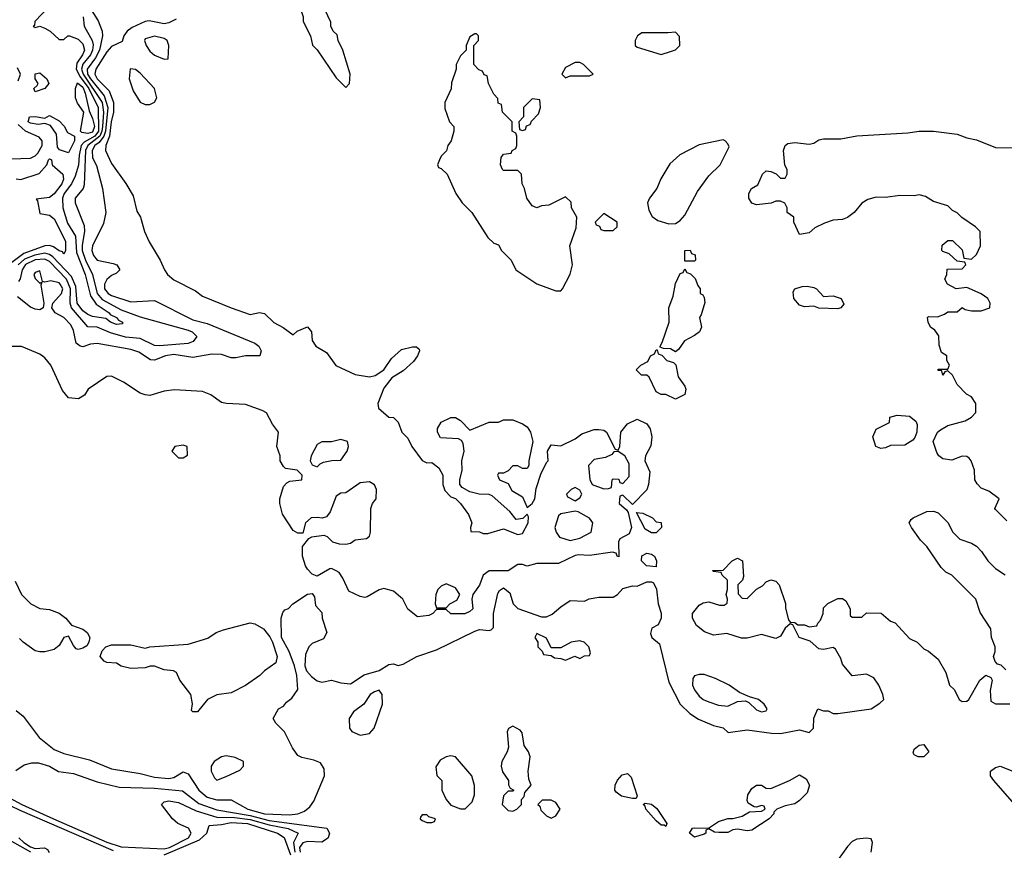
# Model space of a CAD drawing. Header units: inches. Extents: x 2380053 to 2584298, y 380219 to 546618.
# Tile 510 of 656: x 2491825 to 2495947, y 484618 to 488098. Entities that reach past the tile are written whole.
import ezdxf

# ---------------------------------------------------------------- set-up
doc = ezdxf.new("R2010")
doc.units = ezdxf.units.IN
doc.header["$MEASUREMENT"] = 0
doc.layers.add('C4498', color=7, linetype='Continuous')

msp = doc.modelspace()

# ---------------------------------------------------------------- linework, layer by layer
at = {"layer": 'C4498', "color": 2}
for points, elevation in [([(2492079.3, 488210), (2492153.4, 488093.4), (2492170.3, 488050), (2492171.6, 488030), (2492159, 487970), (2492142.1, 487937.9), (2492107.1, 487890), (2492108.7, 487870), (2492121.1, 487850), (2492178.6, 487778.6), (2492193.9, 487730), (2492183.6, 487630), (2492177.5, 487610), (2492157.5, 487582.5), (2492140.2, 487570), (2492127.9, 487550), (2492130, 487518.8), (2492146.6, 487486.6), (2492172.2, 487390), (2492186, 487290), (2492176.5, 487243.5), (2492130.5, 487150), (2492127.4, 487130), (2492133.4, 487110), (2492150, 487090.7), (2492216.8, 487076.8), (2492231.3, 487070), (2492244.7, 487050), (2492230, 487035.3), (2492210, 487026), (2492190, 487009.3), (2492179.5, 486990), (2492179.5, 486970), (2492194.9, 486950), (2492210, 486941.5), (2492290, 486915.5), (2492390, 486921), (2492550, 486839.6), (2492610, 486825.5), (2492810, 486742), (2492826.8, 486730), (2492836.3, 486710), (2492830.4, 486689.6), (2492770, 486689.6), (2492730, 486680.5), (2492710, 486681.3), (2492670, 486695.1), (2492630, 486696.4), (2492550, 486682.4), (2492470, 486695.3), (2492436, 486690), (2492390, 486671.8), (2492372, 486672), (2492324.4, 486704.4), (2492290, 486716.2), (2492150, 486740.5), (2492122, 486738), (2492090, 486727.3), (2492078, 486730), (2492062, 486742), (2492050, 486795.3), (2492039.1, 486819.1), (2492010, 486849.4), (2491974, 486870), (2491959, 486890), (2491964, 486910), (2492000.7, 486950), (2492005.1, 486970), (2491994.7, 486990), (2491990, 486995.1), (2491956, 487004), (2491930, 486998), (2491920.4, 487000.4), (2491910, 487046), (2491890, 487038), (2491884.7, 487030), (2491890, 487014), (2491910, 486994), (2491918, 486998), (2491914, 486986), (2491925.5, 486910), (2491922.8, 486890), (2491910, 486882), (2491890, 486884.2), (2491870, 486893.6), (2491816.2, 486936.2)], 22), ([(2491950, 488154.5), (2491888.2, 488090), (2491887.1, 488072.9), (2491882, 488070), (2491890, 488064.7), (2491908.9, 488071.1), (2491930, 488062.8), (2491952, 488050), (2491990, 488014), (2492010, 488014), (2492026, 488030), (2492034, 488030), (2492070, 488016.4), (2492090, 487997.1), (2492095.8, 487970), (2492087.6, 487950), (2492064.2, 487915.8), (2492061.6, 487890), (2492078.4, 487858.4), (2492114.3, 487810), (2492153, 487730), (2492155.6, 487630), (2492139.5, 487610), (2492095.3, 487584.7), (2492083, 487570), (2492073.6, 487530), (2492071.2, 487488.8), (2492057.4, 487442.6), (2492042, 487410), (2492011.2, 487370), (2492003.9, 487350), (2492005.8, 487310), (2492024.8, 487244.8), (2492058.4, 487190), (2492062.7, 487122.7), (2492098.6, 487030), (2492121.2, 486941.2), (2492145.5, 486905.5), (2492199.3, 486870), (2492203.1, 486863.1), (2492230.4, 486850), (2492239, 486839), (2492256, 486830), (2492256, 486824), (2492230, 486821.3), (2492205.1, 486830), (2492185.2, 486845.2), (2492130, 486853.5), (2492110, 486862), (2492090, 486878.2), (2492066, 486910), (2492059.9, 486979.9), (2492041.7, 487021.7), (2491964.1, 487104.1), (2491950, 487114.3), (2491930, 487119), (2491888.4, 487111.6), (2491845, 487095), (2491818.1, 487070)], 14), ([(2492479.5, 488100.5), (2492450, 488084.1), (2492430, 488080.7), (2492367.4, 488092.6), (2492350, 488089.8), (2492295.2, 488064.8), (2492275.5, 488050), (2492261, 488030), (2492254, 488006), (2492210, 487984.7), (2492190, 487963), (2492143.2, 487890), (2492139.6, 487870), (2492149.3, 487850), (2492198.9, 487798.9), (2492218.2, 487750), (2492218.2, 487710), (2492207.9, 487670), (2492200.6, 487610), (2492185.7, 487570), (2492183.8, 487550), (2492210, 487494.8), (2492270, 487411), (2492299.9, 487359.9), (2492314.9, 487294.9), (2492330.6, 487270), (2492347.3, 487210), (2492366.4, 487166.4), (2492413.4, 487090), (2492430.7, 487050), (2492444, 487030), (2492470, 487007.3), (2492561.1, 486961.1), (2492590, 486938.8), (2492710, 486890.6), (2492790, 486862.8), (2492829.6, 486870.4), (2492850, 486867.3), (2492888.7, 486828.7), (2492928.2, 486808.2), (2492970, 486778), (2492986.8, 486793.2), (2493030, 486811), (2493046, 486790), (2493050, 486754), (2493064.7, 486730), (2493110, 486702.8), (2493148.6, 486648.6), (2493230, 486610.8), (2493290, 486602), (2493313.3, 486606.7), (2493349.2, 486630), (2493381.5, 486678.5), (2493423.7, 486716.3), (2493470, 486727.3), (2493486.4, 486726.4), (2493497.3, 486717.3), (2493498.8, 486710), (2493490.6, 486690), (2493473.9, 486666.1), (2493430, 486626.6), (2493383.4, 486596.6), (2493350, 486553.2), (2493324.9, 486490), (2493326.8, 486470), (2493370, 486432), (2493390, 486431.3), (2493410, 486412), (2493424.7, 486370), (2493450, 486344.7), (2493467.3, 486310), (2493510, 486251.3), (2493530, 486241), (2493550, 486242.8), (2493579.9, 486219.9), (2493596, 486190), (2493596, 486150), (2493605.2, 486125.2), (2493630, 486098), (2493650, 486092), (2493671, 486071), (2493704.5, 486024.5), (2493718, 485990), (2493712, 485970), (2493714, 485954), (2493750, 485952), (2493764.7, 485944.7), (2493785.4, 485945.4), (2493850, 485964.7), (2493910, 485941), (2493930, 485944.7), (2493953.2, 485990), (2493954.6, 486014.6), (2493950, 486026), (2493931.6, 486008.4), (2493904, 486004), (2493876.5, 486036.5), (2493803.1, 486103.1), (2493790, 486108.7), (2493749.1, 486109.1), (2493710, 486119), (2493678, 486138), (2493668, 486150), (2493668, 486170), (2493678, 486210), (2493675.3, 486250), (2493685.2, 486290), (2493682, 486322), (2493674.6, 486334.6), (2493662, 486342), (2493586, 486346), (2493574, 486370), (2493574.6, 486385.4), (2493590, 486411.3), (2493629.5, 486430.5), (2493650, 486430.7), (2493670, 486418), (2493710, 486378), (2493790, 486411.3), (2493830, 486411.3), (2493850, 486421), (2493890, 486421), (2493930, 486404.7), (2493950, 486391.3), (2493962.8, 486370), (2493973.4, 486330), (2493956, 486250), (2493956, 486230), (2493950, 486218), (2493930, 486218), (2493910, 486228.7), (2493890, 486228.7), (2493870, 486208), (2493850, 486198), (2493830, 486198), (2493824.7, 486190), (2493834, 486170), (2493870, 486154), (2493885.4, 486125.4), (2493930, 486098), (2493950, 486054), (2493970, 486071.3), (2493981.2, 486090), (2493987, 486133), (2494006.3, 486193.7), (2494030, 486242), (2494038, 486250), (2494035.3, 486290), (2494050, 486316), (2494090, 486312), (2494150, 486342), (2494178, 486362), (2494230, 486381), (2494250, 486381), (2494270, 486378), (2494282, 486370), (2494318, 486298), (2494330, 486294), (2494338, 486310), (2494342, 486370), (2494370, 486404.7), (2494410, 486424.7), (2494450, 486404.7), (2494464, 486384), (2494470.8, 486350), (2494467.1, 486312.9), (2494444.7, 486270), (2494442, 486250), (2494463.6, 486203.6), (2494458, 486150), (2494450, 486128), (2494390, 486066), (2494350, 486106), (2494338, 486102), (2494334, 486070), (2494364.7, 486044.7), (2494372.7, 486032.7), (2494386.8, 485970), (2494376.3, 485943.7), (2494338, 485922), (2494331.3, 485910), (2494332.7, 485847.3), (2494326, 485850), (2494322, 485862), (2494307.3, 485867.3), (2494210, 485853.2), (2494164.5, 485855.5), (2494150, 485853.2), (2494080.7, 485819.3), (2493990, 485819.3), (2493950, 485808.7), (2493930, 485815.3), (2493910, 485815.3), (2493870, 485788.7), (2493790, 485788.7), (2493764.7, 485770), (2493750, 485728), (2493722, 485690), (2493718, 485670), (2493722, 485630), (2493710, 485618), (2493688.4, 485608.4), (2493630, 485608), (2493610, 485626), (2493570, 485626), (2493554, 485610), (2493538, 485602), (2493490, 485595.3), (2493450, 485628), (2493428.7, 485670), (2493390, 485704), (2493350, 485714), (2493330, 485709), (2493279.8, 485680.2), (2493270, 485677.2), (2493250, 485681.2), (2493203.2, 485703.2), (2493178, 485758), (2493162, 485782), (2493150, 485788.7), (2493130, 485798), (2493123.6, 485796.4), (2493070, 485766), (2493050, 485775.3), (2493030, 485795.3), (2493021.2, 485810), (2493009.2, 485850), (2493008.7, 485890), (2493035.3, 485924.7), (2493048.7, 485931.3), (2493098, 485938), (2493112.7, 485932.7), (2493134, 485910), (2493162, 485902), (2493190, 485901), (2493210, 485904.7), (2493230, 485918), (2493276.4, 485923.6), (2493290, 485934), (2493294, 485950), (2493295.3, 486050), (2493302, 486070), (2493317.2, 486090), (2493319.3, 486130), (2493310, 486148.7), (2493290, 486162), (2493250, 486157.2), (2493190, 486115.3), (2493170, 486114), (2493150, 486102), (2493124.5, 486035.5), (2493110, 486015.3), (2493091.3, 486008.7), (2493070, 486012.7), (2493044.7, 486010), (2493021, 485990), (2493010, 485946), (2492990, 485946), (2492970, 485958), (2492925.6, 486025.6), (2492914, 486070), (2492914, 486090), (2492930, 486142), (2492943.1, 486156.9), (2492955.3, 486164.7), (2493006, 486170), (2493008, 486190), (2492986, 486210), (2492938, 486218), (2492930, 486226), (2492915.3, 486250), (2492915.3, 486270), (2492901.2, 486310), (2492908.7, 486370), (2492883.2, 486403.2), (2492858, 486450), (2492840.2, 486460.2), (2492770, 486485.2), (2492690.9, 486489.1), (2492670, 486494), (2492625.4, 486525.4), (2492590, 486539.5), (2492473.2, 486546.8), (2492430, 486540.9), (2492370, 486523.7), (2492350, 486526.6), (2492330, 486532.7), (2492259.7, 486579.7), (2492210, 486604.5), (2492190, 486602.7), (2492111.3, 486550), (2492095.9, 486524.1), (2492070.7, 486509.3), (2492030, 486514), (2492004.1, 486544.1), (2491955.1, 486650), (2491930, 486681.2), (2491910, 486696), (2491832, 486728), (2491770, 486728.7)], 26), ([(2492090.4, 488109.6), (2492095.5, 488070), (2492128.2, 488010), (2492132.3, 487992.3), (2492130.1, 487970), (2492121.6, 487950), (2492089.3, 487910.7), (2492084.1, 487890), (2492090.1, 487870), (2492170.1, 487750), (2492175.7, 487710), (2492171.8, 487650), (2492169.4, 487630), (2492160.1, 487610), (2492110.1, 487570), (2492100.7, 487550), (2492094.6, 487405.4), (2492090.3, 487389.7), (2492057.3, 487350), (2492057.3, 487330), (2492095.3, 487235.3), (2492096.5, 487210), (2492086.6, 487153.4), (2492087, 487130), (2492100.5, 487090), (2492130.2, 487030), (2492148.7, 486950), (2492170, 486926), (2492250, 486881.6), (2492330, 486853), (2492530, 486797), (2492546.8, 486790), (2492566.8, 486770), (2492550.8, 486750), (2492530, 486740.5), (2492410, 486730.9), (2492390, 486733.3), (2492330, 486762.2), (2492268.2, 486768.2), (2492205.8, 486785.8), (2492150, 486809.7), (2492110, 486811.2), (2492042.5, 486890), (2492035.8, 486910), (2492037.7, 486970), (2492021.6, 487010), (2491950, 487084.5), (2491930, 487094.7), (2491890, 487091.9), (2491850, 487072.6), (2491834.8, 487050), (2491827.4, 487012.6), (2491819.8, 487000.2)], 18), ([(2491818.2, 487841.8), (2491827.9, 487870), (2491815.9, 487895.9)], 14), ([(2491790, 487514.6), (2491870, 487518), (2491890, 487527.4), (2491901.5, 487538.5), (2491918.5, 487570), (2491919.1, 487590), (2491906, 487606), (2491850, 487630.7), (2491818.6, 487658.6)], 14), ([(2495958, 485998), (2495910, 486046), (2495908, 486050), (2495926, 486090), (2495882, 486122), (2495850, 486135.3), (2495832.9, 486152.9), (2495824, 486170), (2495822, 486210), (2495808.9, 486248.9), (2495800.4, 486260.4), (2495790, 486268), (2495770, 486268.7), (2495727.7, 486252.3), (2495690, 486258), (2495673.2, 486270), (2495664.1, 486284.1), (2495649, 486330), (2495668, 486370), (2495680.2, 486379.8), (2495710, 486398), (2495783.1, 486416.9), (2495810, 486432), (2495828.4, 486451.6), (2495828, 486490), (2495810, 486518), (2495789.2, 486529.2), (2495749.4, 486569.4), (2495730, 486608), (2495710, 486626), (2495698, 486622), (2495690, 486608.7), (2495686, 486626), (2495670, 486628), (2495670, 486634), (2495710, 486634), (2495718, 486650), (2495706, 486670), (2495706, 486690), (2495684, 486704), (2495674.6, 486734.6), (2495672.9, 486772.9), (2495656.5, 486796.5), (2495638, 486810), (2495628, 486830), (2495626, 486850), (2495630, 486854), (2495667.3, 486852.7), (2495696.4, 486863.6), (2495710, 486874), (2495750, 486874), (2495770, 486892), (2495783.6, 486883.6), (2495810, 486878), (2495850, 486878), (2495886, 486890), (2495888, 486910), (2495878, 486930), (2495850, 486948.7), (2495790, 486975.3), (2495746, 486970), (2495708.9, 486988.9), (2495698, 487010), (2495706, 487030), (2495707.3, 487052.7), (2495770, 487054), (2495786, 487070), (2495782, 487082), (2495750, 487086), (2495716.4, 487116.4), (2495690, 487126), (2495686, 487130), (2495687.3, 487152.7), (2495710, 487172), (2495730, 487172), (2495770, 487134), (2495778, 487098), (2495810, 487094), (2495830, 487114), (2495848, 487150), (2495846, 487210), (2495826, 487230), (2495768.9, 487268.9), (2495750, 487288), (2495730, 487298), (2495710, 487318), (2495650, 487335.3), (2495616.5, 487356.5), (2495590, 487364), (2495570, 487359), (2495510, 487361.2), (2495450, 487353.2), (2495410, 487354), (2495375.3, 487344.7), (2495350.9, 487329.1), (2495318, 487290), (2495290.5, 487269.5), (2495270, 487261.2), (2495230, 487257.2), (2495194.4, 487245.6), (2495154.4, 487225.6), (2495130, 487204), (2495090, 487198), (2495066, 487250), (2495066, 487270), (2495038, 487290), (2495038, 487310), (2495028.4, 487328.4), (2495010, 487338), (2494990, 487338), (2494971.1, 487328.9), (2494910, 487322), (2494890, 487328.7), (2494878, 487350), (2494878, 487370), (2494888, 487390), (2494914.6, 487405.4), (2494935.3, 487450), (2494950, 487464.7), (2494970, 487462), (2494991.6, 487451.6), (2495010, 487434), (2495030, 487434), (2495038, 487450), (2495038, 487470), (2495028.7, 487488.7), (2495022, 487550), (2495029.1, 487570.9), (2495041.2, 487578.8), (2495070, 487582.8), (2495130, 487576), (2495150, 487581), (2495170, 487594.8), (2495190, 487598.8), (2495262, 487598), (2495330, 487611), (2495543.5, 487623.5), (2495590.9, 487630.9), (2495650, 487630.8), (2495750, 487618), (2495790, 487602.8), (2495830, 487594.8), (2495910, 487562), (2495990, 487560.7)], 26), ([(2491810.4, 487430.4), (2491830, 487428.5), (2491906.8, 487453.2), (2491939, 487490), (2491945.2, 487510), (2491950, 487514.8), (2491958, 487510), (2491961, 487490), (2492006.3, 487450), (2492008.2, 487430), (2492002, 487410), (2491970, 487368), (2491950, 487352.8), (2491894, 487346), (2491899.1, 487339.1), (2491910, 487286), (2491950, 487278), (2491970, 487264), (2492016.4, 487170), (2492016.3, 487130), (2492010, 487115.3), (2492004.8, 487124.8), (2491990, 487129.6), (2491966.6, 487146.6), (2491950, 487151.8), (2491930, 487149.8), (2491842, 487118), (2491770, 487063.9)], 10), ([(2495953.6, 485373.6), (2495933.6, 485393.6), (2495918, 485398), (2495908.4, 485408.4), (2495902, 485430), (2495908.7, 485450), (2495908.7, 485470), (2495894, 485510), (2495890, 485546), (2495846, 485614), (2495828, 485670), (2495728, 485770), (2495702.7, 485782.7), (2495682, 485802), (2495622, 485890), (2495596.5, 485916.5), (2495558, 485970), (2495548.7, 485990), (2495556.4, 486003.6), (2495566, 486010), (2495623.1, 486036.9), (2495650, 486038), (2495670, 486031.3), (2495711.1, 485991.1), (2495732, 485950), (2495761, 485921), (2495810, 485904.7), (2495830, 485891.3), (2495851.3, 485870), (2495878, 485830), (2495910, 485798), (2495950, 485771.3)], 26), ([(2491810, 485204), (2491839.9, 485179.9), (2491906, 485090), (2491970, 485039.5), (2492010, 485022.7), (2492116.9, 484996.9), (2492210, 484959.5), (2492330, 484939.5), (2492390, 484924), (2492450, 484918.3), (2492470, 484922.6), (2492510, 484946.4), (2492530, 484938.4), (2492574.9, 484870), (2492610, 484840.2), (2492650, 484829.1), (2492710, 484828.8), (2492780.7, 484790), (2492849.7, 484770.3), (2492954, 484766), (2492989.6, 484770.4), (2493017.6, 484782.4), (2493040.1, 484799.9), (2493056.6, 484823.4), (2493101.2, 484930), (2493099.3, 484959.3), (2493084, 484984), (2493056, 484996), (2493006.3, 485006.3), (2492990, 485015.3), (2492966.8, 485046.8), (2492933.6, 485113.6), (2492898, 485150), (2492886, 485170), (2492908, 485210), (2492930, 485222), (2492942, 485238), (2492964.7, 485255.3), (2492988.9, 485291.1), (2492985.2, 485350), (2492975.3, 485390), (2492953.2, 485450), (2492920.9, 485510), (2492919.3, 485590), (2492926, 485614), (2492934.6, 485625.4), (2492950, 485631.3), (2492968.7, 485650), (2493030, 485691.3), (2493050, 485694), (2493059.6, 485679.6), (2493063.6, 485643.6), (2493090, 485614), (2493091.3, 485590), (2493111, 485530), (2493096.3, 485503.7), (2493050, 485484), (2493036, 485470), (2493022, 485438), (2493018.8, 485390), (2493026, 485370), (2493046, 485346), (2493070, 485327.3), (2493090, 485322.8), (2493130, 485331), (2493170, 485318.8), (2493210, 485314.8), (2493267.6, 485352.4), (2493329.3, 485370.7), (2493370, 485396), (2493390, 485398.8), (2493410, 485391.3), (2493430, 485398), (2493488, 485430), (2493570, 485457.3), (2493730, 485536), (2493750, 485542.8), (2493790, 485538), (2493799, 485541), (2493808.7, 485551.3), (2493809.2, 485610), (2493827, 485693), (2493833.6, 485706.4), (2493850, 485718), (2493876.3, 485696.3), (2493891.3, 485650), (2493910, 485631.3), (2494010, 485596), (2494030, 485596), (2494053.6, 485606.4), (2494090, 485638), (2494130, 485664.7), (2494190, 485662), (2494208.9, 485671.1), (2494250, 485678), (2494310, 485678), (2494328, 485690), (2494350, 485714.8), (2494390, 485726), (2494410, 485724.7), (2494450, 485742), (2494470, 485742), (2494478, 485738), (2494491.1, 485711.1), (2494498, 485650), (2494510.7, 485610.7), (2494510.8, 485590), (2494498, 485562), (2494471.6, 485548.4), (2494465.4, 485525.4), (2494471.3, 485510), (2494502.8, 485482.8), (2494542, 485322), (2494590.4, 485230.4), (2494630.3, 485190.3), (2494666.9, 485166.9), (2494730, 485141), (2494770, 485131), (2494791.6, 485111.6), (2494870, 485123), (2494972.1, 485107.9), (2495010, 485107.7), (2495090, 485122.8), (2495130, 485111.3), (2495148.7, 485130), (2495148.9, 485171.1), (2495166, 485210), (2495190, 485202), (2495210, 485202), (2495230, 485191.3), (2495250, 485191), (2495390, 485210.8), (2495426.3, 485233.7), (2495442, 485250), (2495439, 485270), (2495421.2, 485310), (2495400.9, 485340.9), (2495370, 485355.3), (2495309.4, 485349.4), (2495270, 485398), (2495262, 485422), (2495240.4, 485460.4), (2495230, 485468), (2495190, 485459), (2495170, 485462), (2495134, 485494), (2495088.7, 485510), (2495062, 485562), (2495050, 485566), (2495030, 485548), (2495010, 485515.3), (2494990, 485505.2), (2494930, 485522), (2494870, 485506.6), (2494847.2, 485507.2), (2494785.6, 485525.6), (2494730, 485519.3), (2494692.5, 485532.5), (2494659, 485559), (2494642, 485590), (2494642, 485610), (2494670, 485644.7), (2494686, 485654), (2494710, 485658.8), (2494754.6, 485645.4), (2494774.6, 485645.4), (2494787.3, 485652.7), (2494788, 485670), (2494782, 485690), (2494788, 485710), (2494788, 485750), (2494766, 485770), (2494762, 485782), (2494730, 485786), (2494726, 485790), (2494770, 485792), (2494808, 485830), (2494830, 485842), (2494851.3, 485830), (2494855.3, 485764.7), (2494851, 485749), (2494832, 485730), (2494832.7, 485692.7), (2494850, 485674), (2494870, 485672), (2494908.9, 485711.1), (2494934.6, 485725.4), (2494950, 485742), (2494970, 485751.3), (2494990, 485744.7), (2495004.7, 485730), (2495031.1, 485651.1), (2495031.6, 485631.6), (2495043.6, 485583.6), (2495050, 485574), (2495070, 485572), (2495082, 485562), (2495110, 485562), (2495130, 485554), (2495162, 485558), (2495166, 485570), (2495178, 485582), (2495188, 485610), (2495190, 485634), (2495208.4, 485651.6), (2495250, 485672), (2495270, 485672), (2495283.6, 485663.6), (2495302, 485630), (2495302, 485602), (2495310, 485594), (2495350, 485594), (2495370, 485612), (2495430.8, 485610.8), (2495470, 485578), (2495490.6, 485570.6), (2495550, 485504.7), (2495582, 485490), (2495610, 485462), (2495630, 485452), (2495670, 485418), (2495702, 485362), (2495718, 485310), (2495738, 485290), (2495758, 485250), (2495770, 485241), (2495790, 485242.8), (2495799, 485250), (2495844, 485330), (2495870, 485352), (2495890, 485342), (2495896, 485330), (2495887.1, 485287.1), (2495890, 485242), (2495910, 485232), (2495970, 485232)], 26), ([(2491805.4, 485745.4), (2491832, 485690), (2491872, 485650), (2491910, 485631.3), (2491950, 485626.8), (2491990, 485611), (2492018, 485590), (2492041.4, 485561.4), (2492090, 485543.8), (2492107.7, 485530), (2492119.1, 485510), (2492114.8, 485490), (2492105.8, 485474.2), (2492090, 485465.2), (2492070, 485459), (2492062, 485462), (2492050, 485475.3), (2492030, 485515.3), (2492010, 485508.7), (2491990, 485475.3), (2491970, 485459), (2491930, 485448.7), (2491910, 485448.7), (2491890, 485453.2), (2491839, 485490), (2491824.5, 485504.5)], 26), ([(2491808.4, 484951.6), (2491844, 484976), (2491876.4, 484983.6), (2491903.6, 484983.6), (2491950, 484970.8), (2491987.7, 484947.7), (2492050, 484939.1), (2492150, 484904), (2492242, 484882), (2492390, 484877.6), (2492506.7, 484866.7), (2492574.4, 484814.4), (2492650, 484787.6), (2492790, 484764), (2492870, 484743.1), (2493110.3, 484710.3), (2493121.3, 484690), (2493115.8, 484670), (2493110, 484664.2), (2493090, 484651.5), (2493030, 484655.3), (2493010, 484648.4), (2492996.9, 484630), (2492998.7, 484610)], 22), ([(2495999.6, 484799.6), (2495903.7, 484910), (2495889.2, 484930), (2495889, 484950), (2495910, 484964.9), (2495930, 484970.5), (2496010, 484938.8)], 22), ([(2491730, 484865), (2491834, 484810), (2491967, 484750), (2492190, 484651.8), (2492250, 484631.8), (2492430, 484623.9), (2492452.8, 484630), (2492531.1, 484670), (2492542.4, 484690), (2492531.8, 484710), (2492487, 484730), (2492465.1, 484750), (2492419, 484810), (2492430, 484821), (2492450, 484824.9), (2492490, 484817.4), (2492563.1, 484783.1), (2492650, 484755.9), (2492724.8, 484755.2), (2492790, 484746.5), (2492870, 484724), (2492948.8, 484708.8), (2492990.4, 484690), (2492971, 484650), (2492976.4, 484610)], 18), ([(2491744.5, 484824.5), (2491825.9, 484785.9), (2492216.3, 484616.3)], 14), ([(2492430, 484599.3), (2492578.3, 484661.7), (2492608.3, 484690), (2492618, 484722), (2492670, 484725.6), (2492710, 484734), (2492779.1, 484730), (2492904, 484690), (2492931.9, 484671.9), (2492958.8, 484598.8)], 14), ([(2491822, 484670), (2491842.8, 484650), (2491870, 484632.8), (2491890, 484626), (2491928.2, 484628.2), (2491941.7, 484621.7), (2491948.3, 484608.3)], 10), ([(2495389.4, 484609.4), (2495395.3, 484650), (2495390, 484666), (2495368.7, 484668.7), (2495330, 484664), (2495310, 484654), (2495290, 484634), (2495230.8, 484550)], 26), ([(2491781.6, 484661.6), (2491870, 484611.6)], 6)]:
    msp.add_lwpolyline(points, dxfattribs=dict(at, elevation=elevation))
for points, elevation in [([(2493050, 488198), (2493030, 488186), (2493010, 488146), (2493004.7, 488130), (2493012, 488110), (2493012, 488090), (2493042, 488030), (2493051.1, 487991.1), (2493070.9, 487970.9), (2493150, 487854), (2493190, 487814), (2493206, 487830), (2493208, 487870), (2493178, 487970), (2493158, 488010), (2493153.6, 488033.6), (2493138, 488050), (2493128, 488070), (2493127.3, 488087.3), (2493088, 488170), (2493080.4, 488180.4)], 30), ([(2494570, 488046), (2494538, 488042), (2494430, 488042), (2494412, 488030), (2494402, 488010), (2494402, 487990), (2494410, 487982), (2494510, 487952), (2494550, 487964.7), (2494570, 487972), (2494588, 487990), (2494587.3, 488027.3)], 30), ([(2492390, 488029), (2492350, 488018), (2492347.7, 488010), (2492354, 487990), (2492370, 487966), (2492390, 487948.4), (2492430, 487932), (2492446, 487934), (2492448.7, 487990), (2492442, 488010), (2492430, 488019)], 30), ([(2493738, 488038), (2493730, 488038), (2493710, 488026), (2493694, 487990), (2493694, 487970), (2493670, 487946), (2493652, 487910), (2493652, 487890), (2493632.7, 487832.7), (2493631.6, 487808.4), (2493604.7, 487750), (2493605.4, 487725.4), (2493624.7, 487670), (2493642, 487650), (2493642, 487630), (2493631.3, 487590), (2493618, 487570), (2493611.3, 487548.7), (2493590, 487526), (2493582, 487510), (2493574, 487490), (2493578, 487478), (2493590, 487474), (2493614, 487450), (2493651.3, 487370), (2493678, 487330), (2493718, 487290), (2493785.4, 487185.4), (2493810, 487162), (2493830, 487154), (2493842, 487130), (2493882, 487090), (2493902, 487050), (2493990, 486991.3), (2494070, 486962), (2494090, 486962), (2494098, 486970), (2494129.1, 487030.9), (2494139, 487070), (2494128.7, 487150), (2494154.6, 487225.4), (2494158, 487270), (2494135.3, 487310), (2494133.6, 487333.6), (2494110, 487355.3), (2494039.6, 487320.4), (2494010, 487318), (2493990, 487308.7), (2493970, 487318), (2493948.7, 487350), (2493939, 487390), (2493928, 487410), (2493926, 487450), (2493910, 487466), (2493850, 487466), (2493846, 487470), (2493838, 487490), (2493840.4, 487519.6), (2493850, 487534), (2493882, 487538), (2493886, 487550), (2493902, 487558), (2493906, 487570), (2493906, 487610), (2493902, 487622), (2493886, 487630), (2493886, 487670), (2493846, 487710), (2493842, 487742), (2493828.4, 487748.4), (2493827.3, 487767.3), (2493810, 487786), (2493788, 487830), (2493782, 487862), (2493770, 487866), (2493762, 487882), (2493747.3, 487887.3), (2493726, 487910), (2493726, 487990), (2493746, 488010), (2493746, 488030)], 30), ([(2492287.7, 487892.3), (2492284, 487850), (2492299.8, 487799.8), (2492330, 487752), (2492350, 487742), (2492370, 487742), (2492390, 487752), (2492399, 487770), (2492389.5, 487810), (2492330, 487873.6), (2492310, 487889.2)], 30), ([(2494170, 487918), (2494150, 487918), (2494110, 487898), (2494094, 487870), (2494110, 487854), (2494130, 487862), (2494210, 487862), (2494226, 487870), (2494186, 487910)], 30), ([(2491890, 487795.3), (2491884.5, 487810), (2491898.7, 487821.3), (2491902, 487830), (2491889.6, 487850), (2491889.3, 487870.7), (2491910, 487874.9), (2491939.1, 487850), (2491947.3, 487830), (2491930, 487809.4)], 10), ([(2492110, 487620.7), (2492084.9, 487624.9), (2492079.3, 487630), (2492094, 487710), (2492067.4, 487747.4), (2492058, 487770), (2492058.3, 487810), (2492067.2, 487832.7), (2492090, 487815), (2492099.3, 487790), (2492115.8, 487715.8), (2492130, 487684), (2492137.7, 487650), (2492130, 487626.1)], 10), ([(2493970, 487766), (2493934, 487730), (2493934, 487690), (2493914, 487670), (2493918, 487638), (2493930, 487634), (2493942, 487638), (2493947.3, 487652.7), (2493962, 487658), (2493967.3, 487672.7), (2493996.4, 487703.6), (2494006, 487730), (2494002, 487762)], 30), ([(2492030, 487539.3), (2491992, 487552), (2491983, 487563), (2491978.7, 487618.7), (2491954.5, 487654.5), (2491930, 487662.7), (2491902, 487658), (2491870, 487664.2), (2491860.9, 487670), (2491866, 487690), (2491890, 487692.4), (2491930, 487684.7), (2491950, 487696), (2491990, 487674), (2492011.6, 487651.6), (2492025.3, 487625.3), (2492054.8, 487610), (2492054.6, 487590)], 10), ([(2494770, 487594), (2494670, 487574), (2494588.3, 487531.7), (2494546.7, 487493.3), (2494508.7, 487431.3), (2494492.4, 487390), (2494462, 487350), (2494453.4, 487330), (2494459.1, 487299.1), (2494473.2, 487273.2), (2494496.8, 487256.8), (2494542, 487242), (2494570, 487244), (2494590, 487256.3), (2494610, 487279.1), (2494662.8, 487377.2), (2494710, 487442.8), (2494757.2, 487490), (2494794.6, 487565.4), (2494790, 487578), (2494778, 487590)], 30), ([(2494270, 487286), (2494234, 487250), (2494238, 487238), (2494252.7, 487232.7), (2494258, 487218), (2494270, 487214), (2494310, 487214), (2494326, 487230), (2494326, 487250)], 30), ([(2494610, 487086), (2494610, 487131.3), (2494631.6, 487131.6), (2494638, 487118), (2494652.7, 487112.7), (2494654, 487090), (2494650, 487086)], 26), ([(2494570, 486706), (2494550, 486718), (2494520.4, 486720.4), (2494506, 486726), (2494506, 486730), (2494515.3, 486744.7), (2494544, 486830), (2494542.7, 486890), (2494560.2, 486939.8), (2494570, 486992), (2494590, 487034), (2494602, 487038), (2494610, 487054), (2494618, 487038), (2494632.7, 487032.7), (2494652.7, 487012.7), (2494663.6, 486983.6), (2494674, 486970), (2494674, 486950), (2494684.7, 486944.7), (2494690, 486934), (2494693, 486913), (2494678.4, 486861.6), (2494671, 486850), (2494678.8, 486810), (2494671, 486790), (2494650, 486774), (2494607.5, 486752.5), (2494583.6, 486716.4)], 26), ([(2495190, 486938), (2495230, 486940.7), (2495264.7, 486930), (2495274.8, 486905.2), (2495262, 486890), (2495250, 486886), (2495170, 486888.7), (2495150, 486898), (2495110, 486895.3), (2495090, 486902), (2495065.2, 486930), (2495063.2, 486956.8), (2495069.5, 486970.5), (2495100.1, 486979.9), (2495121.4, 486981.4), (2495150, 486976.3), (2495161, 486970)], 26), ([(2494570, 486508), (2494530, 486528), (2494510, 486528), (2494490, 486538), (2494460.4, 486600.4), (2494450, 486608), (2494428.4, 486608.4), (2494406, 486630), (2494426, 486650), (2494454.6, 486665.4), (2494466, 486690), (2494482, 486698), (2494490, 486714), (2494494, 486714), (2494498, 486698), (2494512.7, 486692.7), (2494534, 486670), (2494562, 486662), (2494572, 486652), (2494582, 486602), (2494610, 486562), (2494614, 486550), (2494610, 486528)], 26), ([(2495430, 486301.2), (2495409.2, 486310), (2495397.2, 486350), (2495410, 486382), (2495466, 486410), (2495468, 486432), (2495499, 486441), (2495550, 486436.3), (2495576.3, 486416.3), (2495582, 486402), (2495580.7, 486370), (2495572.8, 486347.2), (2495563.8, 486336.2), (2495530, 486315.1), (2495470, 486314), (2495450, 486304)], 26), ([(2492510, 486315.3), (2492474, 486310), (2492462, 486290), (2492490, 486262), (2492510, 486262), (2492527.3, 486272.7), (2492526, 486310)], 30), ([(2493170, 486339), (2493130.9, 486329.1), (2493090, 486328.7), (2493070, 486318), (2493044.7, 486270), (2493041, 486250), (2493050, 486232), (2493070, 486224.7), (2493082.7, 486237.3), (2493096.5, 486243.5), (2493131.1, 486251.1), (2493170, 486252), (2493195.3, 486290), (2493202, 486310), (2493198, 486330)], 26), ([(2494330, 486288), (2494312.7, 486287.3), (2494303.6, 486276.4), (2494276.9, 486263.1), (2494230, 486255.3), (2494206, 486230), (2494211.6, 486171.6), (2494222, 486150), (2494270, 486132), (2494290, 486134), (2494302, 486138), (2494306, 486170), (2494310, 486174), (2494332.7, 486172.7), (2494338, 486158), (2494350, 486154), (2494376.4, 486183.6), (2494376.4, 486236.4), (2494358, 486270)], 26), ([(2494150, 486138), (2494134, 486130), (2494114, 486110), (2494118, 486098), (2494150, 486082), (2494170, 486094), (2494178, 486110), (2494170, 486126)], 26), ([(2494150, 486038), (2494090, 486028), (2494081, 486019), (2494066, 485970), (2494071.3, 485950), (2494084.7, 485930), (2494130, 485916), (2494170, 485926), (2494218, 485950), (2494224, 485990), (2494210, 486008.7), (2494163.6, 486036.4)], 26), ([(2494470, 485948), (2494443.1, 485963.1), (2494407.3, 486032.7), (2494434, 486030), (2494474, 486010), (2494490, 485994), (2494511.1, 485991.1), (2494512, 485970), (2494490, 485948)], 26), ([(2494490, 485806), (2494449.1, 485809.1), (2494428.7, 485830), (2494429.1, 485850.9), (2494450, 485862), (2494470, 485858), (2494482, 485850), (2494491.3, 485830)], 26), ([(2493610, 485734), (2493590, 485724), (2493576, 485710), (2493567.3, 485690), (2493564.7, 485650), (2493570, 485634), (2493610, 485634), (2493626, 485650), (2493654.6, 485665.4), (2493668, 485690), (2493650, 485718)], 26), ([(2492550, 485198), (2492544, 485204), (2492548.7, 485231.3), (2492541.2, 485270), (2492495.3, 485330), (2492482, 485362), (2492469.3, 485369.3), (2492430, 485374.5), (2492390, 485389.2), (2492371, 485389), (2492350, 485382), (2492290, 485379), (2492249.3, 485389.3), (2492230, 485402), (2492190, 485405.2), (2492178, 485410), (2492162, 485430), (2492170, 485454), (2492186, 485470), (2492210, 485478), (2492290, 485479.1), (2492350, 485464.7), (2492370, 485470.8), (2492530, 485481), (2492612.9, 485507.1), (2492648, 485530), (2492678, 485542), (2492790, 485571), (2492810, 485566.8), (2492845.5, 485545.5), (2492872.4, 485512.4), (2492883, 485490), (2492902.8, 485430), (2492897.3, 485402.7), (2492850, 485369), (2492830.5, 485349.5), (2492770, 485308.7), (2492710, 485278), (2492650, 485268.7), (2492611.1, 485248.9), (2492570, 485198)], 26), ([(2493990, 485526), (2493982, 485510), (2493994, 485490), (2493994, 485470), (2494012.7, 485452.7), (2494018, 485438), (2494050, 485434), (2494063.6, 485423.6), (2494090, 485422), (2494110, 485414), (2494148.7, 485431.3), (2494170, 485422), (2494190, 485432), (2494210, 485434), (2494215.3, 485444.7), (2494208, 485470), (2494188, 485490), (2494170, 485496), (2494150, 485493.2), (2494134, 485490), (2494090, 485466), (2494050, 485466), (2494030, 485506)], 26), ([(2494690, 485354), (2494670, 485354), (2494650, 485348.7), (2494643, 485337), (2494642, 485310), (2494650.7, 485290), (2494670, 485264), (2494686.8, 485250), (2494710, 485239.3), (2494750, 485226), (2494790, 485222), (2494830, 485241), (2494863.6, 485243.6), (2494876.9, 485236.9), (2494910, 485206), (2494930, 485198), (2494950, 485202), (2494954, 485210), (2494942, 485230), (2494918, 485250), (2494880.2, 485260.2), (2494839, 485279), (2494795.3, 485310), (2494738, 485338)], 30), ([(2493330, 485288), (2493310, 485282), (2493292, 485270), (2493266, 485230), (2493222, 485198), (2493204.4, 485170), (2493205.3, 485130), (2493215.3, 485115.3), (2493250, 485100.4), (2493290, 485107.7), (2493309.3, 485130), (2493344, 485230), (2493342, 485270)], 26), ([(2493890, 485138), (2493871.6, 485128.4), (2493866, 485114), (2493871.3, 485050), (2493866, 485030), (2493842.8, 484990), (2493841, 484970), (2493846.4, 484946.4), (2493871.3, 484910), (2493872, 484892), (2493878, 484878), (2493894, 484870), (2493890, 484866), (2493870, 484866), (2493850, 484846), (2493844.7, 484810), (2493870, 484784.7), (2493890, 484782), (2493906, 484790), (2493926, 484810), (2493926, 484830), (2493936.4, 484843.6), (2493940.4, 484859.6), (2493966, 484890), (2493956.4, 484916.4), (2493954, 484950), (2493962, 485010), (2493955.3, 485030), (2493936.5, 485056.5), (2493928, 485110), (2493920.4, 485120.4)], 26), ([(2495610, 485009), (2495586, 485010), (2495570, 485018), (2495565.6, 485025.6), (2495570, 485042), (2495590, 485058), (2495610, 485061), (2495631.3, 485030)], 22), ([(2492690, 485013.3), (2492670, 485009.4), (2492638.8, 484990), (2492626.8, 484970), (2492626.8, 484950), (2492640.7, 484920.7), (2492650, 484911.3), (2492690, 484927.3), (2492746.3, 484953.7), (2492762, 484970), (2492762, 484990), (2492727.2, 485007.2)], 30), ([(2493630, 485014), (2493610, 485009.3), (2493584.9, 484995.1), (2493567.3, 484967.3), (2493571, 484931), (2493592, 484910), (2493592, 484870), (2493610.8, 484830), (2493630, 484806.8), (2493670, 484791), (2493690, 484792), (2493719, 484821), (2493729, 484850), (2493728.9, 484888.9), (2493718, 484930), (2493650, 485008.7)], 26), ([(2494390, 484834.5), (2494344.9, 484844.9), (2494321.7, 484861.7), (2494317, 484870), (2494317.6, 484890), (2494328.2, 484911.8), (2494346.7, 484933.3), (2494370, 484939.1), (2494384.4, 484924.4), (2494410, 484846), (2494405.4, 484834.6)], 22), ([(2494870, 484699.5), (2494830, 484706.6), (2494810, 484703.7), (2494790, 484692.3), (2494752.5, 484692.5), (2494733.6, 484693.6), (2494710, 484708), (2494698, 484702), (2494698, 484690), (2494690, 484686), (2494650, 484673.2), (2494629.2, 484690), (2494642, 484710), (2494648, 484712), (2494709.3, 484710.7), (2494750, 484738), (2494790, 484750.7), (2494810, 484750.8), (2494850, 484761), (2494880.4, 484779.6), (2494930, 484782), (2494946, 484790), (2494942, 484802), (2494930, 484806), (2494910, 484798), (2494900.4, 484800.4), (2494875.3, 484815.3), (2494870, 484826), (2494873.2, 484850), (2494890, 484876), (2494910, 484890.8), (2494930.7, 484890.7), (2494950, 484878), (2494970, 484876), (2495048, 484910), (2495090, 484934), (2495117.3, 484917.3), (2495131.3, 484890), (2495122, 484858), (2495090, 484826), (2495070, 484812.3), (2495030, 484804), (2494994, 484790), (2494982, 484778), (2494982, 484770), (2494962, 484750), (2494890, 484702)], 22), ([(2494050, 484828), (2494012.7, 484827.3), (2493994, 484810), (2494002, 484802), (2494006.4, 484786.4), (2494030, 484762), (2494050, 484752), (2494070, 484762), (2494088, 484790), (2494070, 484818)], 26), ([(2494530, 484718), (2494523.1, 484723.1), (2494510, 484723.7), (2494490, 484740.9), (2494445.6, 484790), (2494443.2, 484803.2), (2494435.3, 484810), (2494444.1, 484815.9), (2494469.5, 484810.5), (2494492.5, 484792.5), (2494534, 484730)], 22), ([(2493530, 484766), (2493510, 484766), (2493503.6, 484756.4), (2493502, 484750), (2493510, 484742), (2493530, 484734), (2493550, 484734), (2493562, 484738), (2493566, 484750), (2493538, 484758)], 26)]:
    msp.add_lwpolyline(points, close=True, dxfattribs=dict(at, elevation=elevation))

doc.saveas('drawing.dxf')
